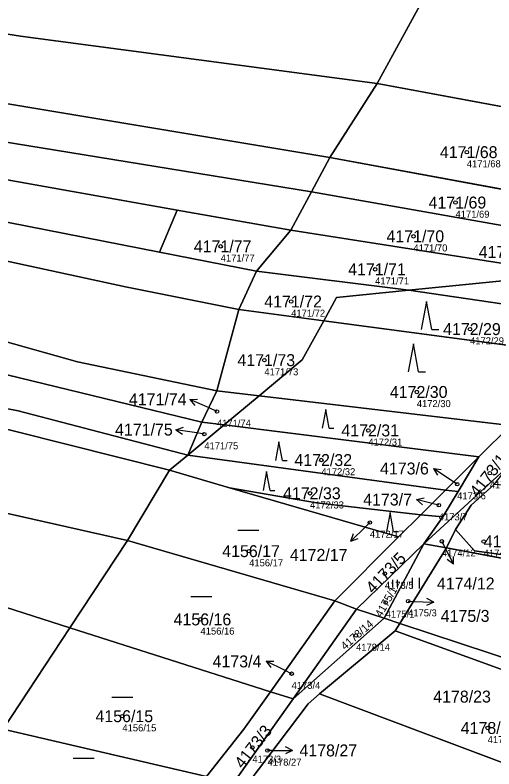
# Model space of a CAD drawing. Extents: x -739214 to -733252, y -1147612 to -1142842.
# Drawn here: x -735876.6 to -735808.3, y -1147221.7 to -1147114.3 of the extents above; entities that cross this region are included whole.
import ezdxf

# ---------------------------------------------------------------- set-up
doc = ezdxf.new("R2010")
doc.units = 0
for name, color, linetype in [('Definiční body', 7, 'Continuous'), ('Hranice parcel', 7, 'Continuous'), ('Parcelní čísla', 7, 'Continuous'), ('Polygon parcely', 7, 'Continuous'), ('Pop  PČ popisy', 7, 'Continuous'), ('Značky kultur', 7, 'Continuous')]:
    doc.layers.add(name, color=color, linetype=linetype)

msp = doc.modelspace()

# ---------------------------------------------------------------- linework, layer by layer
at = {"layer": 'Definiční body'}
for centre in [(-735812.21, -1147133.86), (-735813.82, -1147141.04), (-735819.82, -1147145.84), (-735847.28, -1147147.28), (-735825.28, -1147150.54), (-735837.24, -1147155.13), (-735811.75, -1147159.06), (-735841.06, -1147163.48), (-735819.34, -1147168.01), (-735847.82, -1147170.8), (-735826.25, -1147173.49), (-735849.62, -1147174.02), (-735832.94, -1147177.71), (-735808.94, -1147179.58), (-735813.59, -1147181.15), (-735834.56, -1147182.44), (-735816.21, -1147184.14), (-735826.03, -1147186.61), (-735815.78, -1147189.27), (-735809.8, -1147189.3), (-735843.23, -1147190.68), (-735823.89, -1147193.88), (-735823.78, -1147197.99), (-735820.58, -1147197.81), (-735850.16, -1147200.4), (-735828, -1147202.7), (-735837.18, -1147208.13), (-735861.29, -1147214.18), (-735809.24, -1147215.86), (-735842.77, -1147218.64), (-735840.61, -1147219.06)]:
    msp.add_circle(centre, 0.25, dxfattribs=at)
at = {"layer": 'Hranice parcel'}
for p, q in [((-735824.98, -1147124.09), (-735814.79, -1147105.39)), ((-735831.73, -1147134.63), (-735824.98, -1147124.09)), ((-735824.98, -1147124.09), (-735789.34, -1147130.68)), ((-735834.34, -1147139.49), (-735831.73, -1147134.63)), ((-735831.73, -1147134.63), (-735795.03, -1147141.38)), ((-735837.31, -1147144.99), (-735834.34, -1147139.49)), ((-735834.34, -1147139.49), (-735797.5, -1147146.03)), ((-735855.99, -1147148.11), (-735853.48, -1147142.11)), ((-735853.48, -1147142.11), (-735837.31, -1147144.99)), ((-735837.31, -1147144.99), (-735842.19, -1147150.82)), ((-735837.31, -1147144.99), (-735800.05, -1147150.83)), ((-735842.19, -1147150.82), (-735855.99, -1147148.11)), ((-735844.7, -1147156.25), (-735842.19, -1147150.82)), ((-735842.19, -1147150.82), (-735820.48, -1147153.53)), ((-735820.48, -1147153.53), (-735795.6, -1147157.15)), ((-735847.86, -1147167.83), (-735844.7, -1147156.25)), ((-735844.7, -1147156.25), (-735832.6, -1147157.87)), ((-735832.6, -1147157.87), (-735799.33, -1147162.32)), ((-735849.99, -1147172.3), (-735847.86, -1147167.83)), ((-735847.86, -1147167.83), (-735841.8, -1147168.54)), ((-735846.78, -1147172.68), (-735841.8, -1147168.54)), ((-735841.8, -1147168.54), (-735806, -1147172.8)), ((-735851.96, -1147176.99), (-735849.99, -1147172.3)), ((-735851.96, -1147176.99), (-735846.78, -1147172.68)), ((-735849.99, -1147172.3), (-735846.78, -1147172.68)), ((-735846.78, -1147172.68), (-735810.48, -1147177.25)), ((-735810.48, -1147177.25), (-735806, -1147172.8)), ((-735854.58, -1147179.17), (-735851.96, -1147176.99)), ((-735851.96, -1147176.99), (-735815.23, -1147181.98)), ((-735815.23, -1147181.98), (-735810.48, -1147177.25)), ((-735813.43, -1147182.19), (-735810.48, -1147177.25)), ((-735860.59, -1147189.16), (-735854.58, -1147179.17)), ((-735846.01, -1147181.66), (-735854.58, -1147179.17)), ((-735821.94, -1147188.65), (-735846.01, -1147181.66)), ((-735818.76, -1147185.49), (-735815.23, -1147181.98)), ((-735815.63, -1147185.77), (-735813.43, -1147182.19)), ((-735815.23, -1147181.98), (-735813.43, -1147182.19)), ((-735821.94, -1147188.65), (-735818.76, -1147185.49)), ((-735815.63, -1147185.77), (-735818.76, -1147185.49)), ((-735818.32, -1147189.63), (-735815.63, -1147185.77)), ((-735813.82, -1147187.58), (-735815.1, -1147190.23)), ((-735860.59, -1147189.16), (-735868.77, -1147201.58)), ((-735831, -1147197.75), (-735860.59, -1147189.16)), ((-735831, -1147197.75), (-735821.94, -1147188.65)), ((-735827.92, -1147198.94), (-735818.32, -1147189.63)), ((-735823.99, -1147200.24), (-735818.32, -1147189.63)), ((-735815.1, -1147190.23), (-735821.75, -1147200.98)), ((-735818.32, -1147189.63), (-735815.1, -1147190.23)), ((-735815.1, -1147190.23), (-735785.26, -1147195.76)), ((-735840.17, -1147210.69), (-735831, -1147197.75)), ((-735827.92, -1147198.94), (-735831, -1147197.75)), ((-735836.97, -1147211.71), (-735827.92, -1147198.94)), ((-735827.92, -1147198.94), (-735823.99, -1147200.24)), ((-735836.97, -1147211.71), (-735823.99, -1147200.24)), ((-735823.99, -1147200.24), (-735821.75, -1147200.98)), ((-735821.75, -1147200.98), (-735822.44, -1147202.02)), ((-735821.75, -1147200.98), (-735787.2, -1147212.36)), ((-735868.77, -1147201.58), (-735878.29, -1147216.03)), ((-735840.17, -1147210.69), (-735868.77, -1147201.58)), ((-735822.44, -1147202.02), (-735833.2, -1147211.01)), ((-735787.46, -1147214.71), (-735822.44, -1147202.02)), ((-735836.97, -1147211.71), (-735840.17, -1147210.69)), ((-735845.43, -1147223.64), (-735836.97, -1147211.71)), ((-735788.87, -1147227.66), (-735833.2, -1147211.01)), ((-735849.29, -1147222.76), (-735878.29, -1147216.03))]:
    msp.add_line(p, q, dxfattribs=at)
for points in [[(-735824.98, -1147124.09), (-735875.8, -1147117.36), (-735903.07, -1147113.07), (-735955.25, -1147107.26), (-735980.66, -1147104.91)], [(-735831.73, -1147134.63), (-735880.5, -1147126.52), (-735918.26, -1147121.57), (-735986.28, -1147114.73)], [(-735834.34, -1147139.49), (-735884.88, -1147131.28), (-735949.86, -1147123.67), (-735986.55, -1147119.89)], [(-735853.48, -1147142.11), (-735882.55, -1147136.94), (-735924.47, -1147130.74), (-735986.74, -1147124.81)], [(-735855.99, -1147148.11), (-735880.22, -1147143.36), (-735911.92, -1147138.63), (-735959.82, -1147133.67), (-735986.94, -1147129.88)], [(-735844.7, -1147156.25), (-735860.84, -1147153.05), (-735883.04, -1147148.24), (-735900.11, -1147145.66), (-735947.89, -1147140.51), (-735987.22, -1147136.98)], [(-735847.86, -1147167.83), (-735867.69, -1147163.72), (-735887.83, -1147158.07), (-735924.56, -1147153.4), (-735955.51, -1147150.33), (-735987.63, -1147148.15)], [(-735820.48, -1147153.53), (-735800.42, -1147151.52), (-735800.05, -1147150.83)], [(-735849.99, -1147172.3), (-735886.36, -1147163.47), (-735927.01, -1147158.31), (-735971.6, -1147153.4), (-735987.87, -1147152.78)], [(-735832.6, -1147157.87), (-735830.78, -1147154.56), (-735820.48, -1147153.53)], [(-735851.96, -1147176.99), (-735876.16, -1147170.69), (-735908.95, -1147164.33), (-735951.32, -1147158.82), (-735988.08, -1147157.26)], [(-735841.8, -1147168.54), (-735835.66, -1147163.43), (-735832.6, -1147157.87)], [(-735854.58, -1147179.17), (-735891.43, -1147169.91), (-735931.49, -1147164.31), (-735988.2, -1147160.08)], [(-736074, -1147166.41), (-736035.59, -1147166.3), (-735987.9, -1147168.67), (-735925.1, -1147174.64), (-735860.59, -1147189.16)], [(-735868.77, -1147201.58), (-735889.7, -1147194.91), (-735916.4, -1147188.36), (-735946.47, -1147184.16), (-735986.71, -1147181.47), (-736039.11, -1147178.62), (-736073.52, -1147176.19)], [(-735818.32, -1147189.63), (-735809.12, -1147181.2), (-735806.2, -1147178.46)], [(-735818.76, -1147185.49), (-735833.65, -1147183.82), (-735846.01, -1147181.66)], [(-735808.33, -1147181.19), (-735811.57, -1147184.12), (-735813.82, -1147187.58)], [(-735785.67, -1147194.14), (-735811.13, -1147190.62), (-735813.82, -1147187.58)], [(-735849.29, -1147222.76), (-735843.97, -1147216.05), (-735840.17, -1147210.69)], [(-735833.2, -1147211.01), (-735834.82, -1147212.42), (-735843.38, -1147223.74)]]:
    msp.add_lwpolyline(points, dxfattribs=at)
at = {"layer": 'Polygon parcely'}
for points in [[(-735824.98, -1147124.09), (-735814.79, -1147105.39), (-735843.37, -1147102.95), (-735934.61, -1147093.56), (-735982.87, -1147086.43), (-735979.1, -1147097.77), (-735980.17, -1147104.05), (-735980.66, -1147104.91), (-735955.25, -1147107.26), (-735903.07, -1147113.07), (-735875.8, -1147117.36)], [(-735903.07, -1147113.07), (-735955.25, -1147107.26), (-735980.66, -1147104.91), (-735986.28, -1147114.73), (-735918.26, -1147121.57), (-735880.5, -1147126.52), (-735831.73, -1147134.63), (-735824.98, -1147124.09), (-735875.8, -1147117.36)], [(-735789.34, -1147130.68), (-735779.24, -1147111.71), (-735814.79, -1147105.39), (-735824.98, -1147124.09)], [(-735831.73, -1147134.63), (-735880.5, -1147126.52), (-735918.26, -1147121.57), (-735986.28, -1147114.73), (-735986.55, -1147119.89), (-735949.86, -1147123.67), (-735884.88, -1147131.28), (-735834.34, -1147139.49)], [(-735834.34, -1147139.49), (-735884.88, -1147131.28), (-735949.86, -1147123.67), (-735986.55, -1147119.89), (-735986.74, -1147124.81), (-735924.47, -1147130.74), (-735882.55, -1147136.94), (-735853.48, -1147142.11), (-735837.31, -1147144.99)], [(-735853.48, -1147142.11), (-735882.55, -1147136.94), (-735924.47, -1147130.74), (-735986.74, -1147124.81), (-735986.94, -1147129.88), (-735959.82, -1147133.67), (-735911.92, -1147138.63), (-735880.22, -1147143.36), (-735855.99, -1147148.11)], [(-735795.03, -1147141.38), (-735789.34, -1147130.68), (-735824.98, -1147124.09), (-735831.73, -1147134.63)], [(-735959.82, -1147133.67), (-735986.94, -1147129.88), (-735987.22, -1147136.98), (-735947.89, -1147140.51), (-735900.11, -1147145.66), (-735883.04, -1147148.24), (-735860.84, -1147153.05), (-735844.7, -1147156.25), (-735842.19, -1147150.82), (-735855.99, -1147148.11), (-735880.22, -1147143.36), (-735911.92, -1147138.63)], [(-735797.5, -1147146.03), (-735795.03, -1147141.38), (-735831.73, -1147134.63), (-735834.34, -1147139.49)], [(-735947.89, -1147140.51), (-735987.22, -1147136.98), (-735987.63, -1147148.15), (-735955.51, -1147150.33), (-735924.56, -1147153.4), (-735887.83, -1147158.07), (-735867.69, -1147163.72), (-735847.86, -1147167.83), (-735844.7, -1147156.25), (-735860.84, -1147153.05), (-735883.04, -1147148.24), (-735900.11, -1147145.66)], [(-735837.31, -1147144.99), (-735800.05, -1147150.83), (-735797.5, -1147146.03), (-735834.34, -1147139.49)], [(-735855.99, -1147148.11), (-735842.19, -1147150.82), (-735837.31, -1147144.99), (-735853.48, -1147142.11)], [(-735842.19, -1147150.82), (-735820.48, -1147153.53), (-735800.42, -1147151.52), (-735800.05, -1147150.83), (-735837.31, -1147144.99)], [(-735847.86, -1147167.83), (-735867.69, -1147163.72), (-735887.83, -1147158.07), (-735924.56, -1147153.4), (-735955.51, -1147150.33), (-735987.63, -1147148.15), (-735987.87, -1147152.78), (-735971.6, -1147153.4), (-735927.01, -1147158.31), (-735886.36, -1147163.47), (-735849.99, -1147172.3)], [(-735832.6, -1147157.87), (-735830.78, -1147154.56), (-735820.48, -1147153.53), (-735842.19, -1147150.82), (-735844.7, -1147156.25)], [(-735795.6, -1147157.15), (-735792.11, -1147152.15), (-735800.05, -1147150.83), (-735800.42, -1147151.52), (-735820.48, -1147153.53)], [(-735987.87, -1147152.78), (-735988.02, -1147155.79), (-735988.08, -1147157.26), (-735951.32, -1147158.82), (-735908.95, -1147164.33), (-735876.16, -1147170.69), (-735851.96, -1147176.99), (-735849.99, -1147172.3), (-735886.36, -1147163.47), (-735927.01, -1147158.31), (-735971.6, -1147153.4)], [(-735799.33, -1147162.32), (-735795.6, -1147157.15), (-735820.48, -1147153.53), (-735830.78, -1147154.56), (-735832.6, -1147157.87)], [(-735931.49, -1147164.31), (-735988.2, -1147160.08), (-736030.57, -1147157.18), (-736080.04, -1147157.42), (-736079.38, -1147159.5), (-736077.96, -1147163.97), (-736077.18, -1147166.42), (-736074, -1147166.41), (-736035.59, -1147166.3), (-735987.9, -1147168.67), (-735925.1, -1147174.64), (-735860.59, -1147189.16), (-735854.58, -1147179.17), (-735891.43, -1147169.91)], [(-735832.6, -1147157.87), (-735844.7, -1147156.25), (-735847.86, -1147167.83), (-735841.8, -1147168.54), (-735835.66, -1147163.43)], [(-735851.96, -1147176.99), (-735876.16, -1147170.69), (-735908.95, -1147164.33), (-735951.32, -1147158.82), (-735988.08, -1147157.26), (-735988.2, -1147160.08), (-735931.49, -1147164.31), (-735891.43, -1147169.91), (-735854.58, -1147179.17)], [(-735806, -1147172.8), (-735799.33, -1147162.32), (-735832.6, -1147157.87), (-735835.66, -1147163.43), (-735841.8, -1147168.54)], [(-735806.2, -1147178.46), (-735803.09, -1147173.15), (-735796.95, -1147162.68), (-735802.88, -1147169.7), (-735806, -1147172.8), (-735810.48, -1147177.25), (-735813.43, -1147182.19), (-735815.63, -1147185.77), (-735818.32, -1147189.63), (-735809.12, -1147181.2)], [(-735860.59, -1147189.16), (-735925.1, -1147174.64), (-735987.9, -1147168.67), (-736035.59, -1147166.3), (-736074, -1147166.41), (-736073.52, -1147176.19), (-736039.11, -1147178.62), (-735986.71, -1147181.47), (-735946.47, -1147184.16), (-735916.4, -1147188.36), (-735889.7, -1147194.91), (-735868.77, -1147201.58)], [(-735841.8, -1147168.54), (-735847.86, -1147167.83), (-735849.99, -1147172.3), (-735846.78, -1147172.68)], [(-735810.48, -1147177.25), (-735806, -1147172.8), (-735841.8, -1147168.54), (-735846.78, -1147172.68)], [(-735846.78, -1147172.68), (-735849.99, -1147172.3), (-735851.96, -1147176.99)], [(-735851.96, -1147176.99), (-735815.23, -1147181.98), (-735810.48, -1147177.25), (-735846.78, -1147172.68)], [(-735868.77, -1147201.58), (-735889.7, -1147194.91), (-735916.4, -1147188.36), (-735946.47, -1147184.16), (-735986.71, -1147181.47), (-736039.11, -1147178.62), (-736073.52, -1147176.19), (-736073.01, -1147186.45), (-736075.51, -1147192.64), (-736018.68, -1147196.87), (-735949.85, -1147200.94), (-735916.97, -1147205.19), (-735878.29, -1147216.03)], [(-735818.76, -1147185.49), (-735815.23, -1147181.98), (-735851.96, -1147176.99), (-735854.58, -1147179.17), (-735846.01, -1147181.66), (-735833.65, -1147183.82)], [(-735815.23, -1147181.98), (-735813.43, -1147182.19), (-735810.48, -1147177.25)], [(-735815.1, -1147190.23), (-735813.82, -1147187.58), (-735811.57, -1147184.12), (-735808.33, -1147181.19), (-735806.2, -1147178.46), (-735809.12, -1147181.2), (-735818.32, -1147189.63)], [(-735846.01, -1147181.66), (-735854.58, -1147179.17), (-735860.59, -1147189.16), (-735831, -1147197.75), (-735821.94, -1147188.65)], [(-735833.65, -1147183.82), (-735846.01, -1147181.66), (-735821.94, -1147188.65), (-735818.76, -1147185.49)], [(-735784.25, -1147182.74), (-735808.33, -1147181.19), (-735811.57, -1147184.12), (-735813.82, -1147187.58), (-735811.13, -1147190.62), (-735785.67, -1147194.14), (-735785.44, -1147192.32), (-735784.79, -1147187.08)], [(-735815.63, -1147185.77), (-735813.43, -1147182.19), (-735815.23, -1147181.98), (-735818.76, -1147185.49)], [(-735818.32, -1147189.63), (-735815.63, -1147185.77), (-735818.76, -1147185.49), (-735821.94, -1147188.65), (-735831, -1147197.75), (-735827.92, -1147198.94)], [(-735813.82, -1147187.58), (-735815.1, -1147190.23), (-735785.26, -1147195.76), (-735784.81, -1147192.41), (-735785.44, -1147192.32), (-735785.67, -1147194.14), (-735811.13, -1147190.62)], [(-735831, -1147197.75), (-735860.59, -1147189.16), (-735868.77, -1147201.58), (-735840.17, -1147210.69)], [(-735827.92, -1147198.94), (-735823.99, -1147200.24), (-735818.32, -1147189.63)], [(-735823.99, -1147200.24), (-735821.75, -1147200.98), (-735815.1, -1147190.23), (-735818.32, -1147189.63)], [(-735821.75, -1147200.98), (-735787.2, -1147212.36), (-735785.26, -1147195.76), (-735815.1, -1147190.23)], [(-735827.92, -1147198.94), (-735831, -1147197.75), (-735840.17, -1147210.69), (-735836.97, -1147211.71)], [(-735823.99, -1147200.24), (-735827.92, -1147198.94), (-735836.97, -1147211.71)], [(-735845.43, -1147223.64), (-735849.93, -1147229.99), (-735851.11, -1147240.28), (-735852.44, -1147242.21), (-735850.42, -1147243.8), (-735848.81, -1147240.84), (-735846.69, -1147230.79), (-735843.38, -1147223.74), (-735834.82, -1147212.42), (-735833.2, -1147211.01), (-735822.44, -1147202.02), (-735821.75, -1147200.98), (-735823.99, -1147200.24), (-735836.97, -1147211.71)], [(-735821.75, -1147200.98), (-735822.44, -1147202.02), (-735787.46, -1147214.71), (-735787.2, -1147212.36)], [(-735868.77, -1147201.58), (-735878.29, -1147216.03), (-735849.29, -1147222.76), (-735843.97, -1147216.05), (-735840.17, -1147210.69)], [(-735822.44, -1147202.02), (-735833.2, -1147211.01), (-735788.87, -1147227.66), (-735787.46, -1147214.71)], [(-735836.97, -1147211.71), (-735840.17, -1147210.69), (-735843.97, -1147216.05), (-735849.29, -1147222.76), (-735845.43, -1147223.64)], [(-735833.2, -1147211.01), (-735834.82, -1147212.42), (-735843.38, -1147223.74), (-735792.69, -1147242.54), (-735789.36, -1147232.11), (-735788.87, -1147227.66)], [(-735878.29, -1147216.03), (-735882.15, -1147221.89), (-735865.96, -1147226.44), (-735854.27, -1147229.03), (-735849.29, -1147222.76)]]:
    msp.add_lwpolyline(points, close=True, dxfattribs=at)
at = {"layer": 'Pop  PČ popisy'}
for p, q in [((-735851.69, -1147169.07), (-735850.57, -1147169.02)), ((-735848.95, -1147170.29), (-735851.69, -1147169.07)), ((-735851.69, -1147169.07), (-735850.98, -1147169.93)), ((-735847.82, -1147170.8), (-735848.95, -1147170.29)), ((-735853.66, -1147173.38), (-735852.6, -1147173.04)), ((-735850.7, -1147173.85), (-735853.66, -1147173.38)), ((-735853.66, -1147173.38), (-735852.75, -1147174.03)), ((-735849.62, -1147174.02), (-735850.7, -1147173.85)), ((-735814.47, -1147180.57), (-735816.96, -1147178.89)), ((-735816.96, -1147178.89), (-735815.85, -1147179.04)), ((-735816.96, -1147178.89), (-735816.41, -1147179.87)), ((-735813.59, -1147181.15), (-735814.47, -1147180.57)), ((-735819.37, -1147183.34), (-735818.28, -1147183.1)), ((-735816.46, -1147184.07), (-735819.37, -1147183.34)), ((-735819.37, -1147183.34), (-735818.52, -1147184.07)), ((-735816.21, -1147184.14), (-735816.46, -1147184.07)), ((-735826.59, -1147187.15), (-735828.75, -1147189.24)), ((-735826.03, -1147186.61), (-735826.59, -1147187.15)), ((-735828.75, -1147189.24), (-735828.38, -1147188.18)), ((-735828.75, -1147189.24), (-735827.68, -1147188.9)), ((-735815.78, -1147189.27), (-735815.47, -1147189.87)), ((-735815.47, -1147189.87), (-735814.11, -1147192.54)), ((-735814.11, -1147192.54), (-735814.12, -1147191.42)), ((-735814.11, -1147192.54), (-735815.01, -1147191.88)), ((-735820.58, -1147197.81), (-735819.93, -1147197.83)), ((-735819.93, -1147197.83), (-735816.93, -1147197.94)), ((-735816.93, -1147197.94), (-735817.95, -1147198.4)), ((-735816.93, -1147197.94), (-735817.91, -1147197.4)), ((-735840.82, -1147206.36), (-735839.7, -1147206.35)), ((-735838.12, -1147207.68), (-735840.82, -1147206.36)), ((-735840.82, -1147206.36), (-735840.14, -1147207.25)), ((-735837.18, -1147208.13), (-735838.12, -1147207.68)), ((-735840.06, -1147219.06), (-735840.61, -1147219.06)), ((-735840.06, -1147219.06), (-735837.06, -1147219.06)), ((-735837.06, -1147219.06), (-735838.06, -1147218.56)), ((-735837.06, -1147219.06), (-735838.06, -1147219.56))]:
    msp.add_line(p, q, dxfattribs=at)
at = {"layer": 'Značky kultur'}
for p, q in [((-735817.97, -1147155.13), (-735818.72, -1147159.13)), ((-735817.22, -1147159.13), (-735817.97, -1147155.13)), ((-735817.22, -1147159.13), (-735816.22, -1147159.13)), ((-735819.83, -1147161.14), (-735820.58, -1147165.14)), ((-735819.08, -1147165.14), (-735819.83, -1147161.14)), ((-735819.08, -1147165.14), (-735818.08, -1147165.14)), ((-735832.32, -1147170.49), (-735832.82, -1147173.17)), ((-735831.82, -1147173.17), (-735832.32, -1147170.49)), ((-735831.82, -1147173.17), (-735831.15, -1147173.17)), ((-735839, -1147175.09), (-735839.5, -1147177.77)), ((-735838.5, -1147177.77), (-735839, -1147175.09)), ((-735838.5, -1147177.77), (-735837.83, -1147177.77)), ((-735840.74, -1147179.35), (-735841.24, -1147182.03)), ((-735840.24, -1147182.03), (-735840.74, -1147179.35)), ((-735840.24, -1147182.03), (-735839.57, -1147182.03)), ((-735823.14, -1147185.18), (-735823.64, -1147187.86)), ((-735822.64, -1147187.86), (-735823.14, -1147185.18)), ((-735844.84, -1147187.71), (-735841.84, -1147187.71)), ((-735822.64, -1147187.86), (-735821.97, -1147187.86)), ((-735822.75, -1147195.76), (-735822.75, -1147194.76)), ((-735822.08, -1147195.76), (-735822.08, -1147194.76)), ((-735819.95, -1147195.99), (-735819.95, -1147194.49)), ((-735818.95, -1147195.99), (-735818.95, -1147194.49)), ((-735851.55, -1147197.16), (-735848.55, -1147197.16)), ((-735862.79, -1147211.48), (-735859.79, -1147211.48)), ((-735868.33, -1147220.14), (-735865.33, -1147220.14))]:
    msp.add_line(p, q, dxfattribs=at)

# ---------------------------------------------------------------- texts
at = {"layer": 'Definiční body'}
for s, p in [('4171/68', (-735812.21, -1147136.02)), ('4171/69', (-735813.82, -1147143.2)), ('4171/70', (-735819.82, -1147148)), ('4171/77', (-735847.28, -1147149.44)), ('4171/71', (-735825.28, -1147152.7)), ('4171/72', (-735837.24, -1147157.29)), ('4172/29', (-735811.75, -1147161.22)), ('4171/73', (-735841.06, -1147165.64)), ('4172/30', (-735819.34, -1147170.17)), ('4171/74', (-735847.82, -1147172.96)), ('4171/75', (-735849.62, -1147176.18)), ('4172/31', (-735826.25, -1147175.65)), ('4172/32', (-735832.94, -1147179.87)), ('4173/14', (-735808.94, -1147181.74)), ('4173/6', (-735813.59, -1147183.31)), ('4172/33', (-735834.56, -1147184.6)), ('4173/7', (-735816.21, -1147186.3)), ('4172/17', (-735826.03, -1147188.77)), ('4174/12', (-735815.78, -1147191.43)), ('4174/2', (-735809.8, -1147191.46)), ('4156/17', (-735843.23, -1147192.84)), ('4173/5', (-735823.89, -1147196.04)), ('4175/1', (-735823.78, -1147200.15)), ('4175/3', (-735820.58, -1147199.97)), ('4156/16', (-735850.16, -1147202.56)), ('4178/14', (-735828, -1147204.86)), ('4173/4', (-735837.18, -1147210.29)), ('4156/15', (-735861.29, -1147216.34)), ('4178/22', (-735809.24, -1147218.02)), ('4173/3', (-735842.77, -1147220.8)), ('4178/27', (-735840.61, -1147221.22))]:
    msp.add_text(s, height=1, dxfattribs=at).set_placement(p)
at = {"layer": 'Parcelní čísla'}
for s, p in [('4171/68', (-735816.05, -1147134.71)), ('4171/69', (-735817.66, -1147141.89)), ('4171/70', (-735823.66, -1147146.69)), ('4171/77', (-735851.12, -1147148.13)), ('4172/27', (-735810.52, -1147148.93)), ('4171/71', (-735829.12, -1147151.39)), ('4171/72', (-735841.08, -1147155.98)), ('4172/29', (-735815.59, -1147159.91)), ('4171/73', (-735844.9, -1147164.33)), ('4172/30', (-735823.18, -1147168.86)), ('4171/74', (-735860.37, -1147169.91)), ('4171/75', (-735862.34, -1147174.22)), ('4172/31', (-735830.09, -1147174.34)), ('4172/32', (-735836.78, -1147178.56)), ('4173/6', (-735824.58, -1147179.76)), ('4172/33', (-735838.4, -1147183.29)), ('4173/7', (-735826.98, -1147184.18)), ('4174/2', (-735809.8, -1147190.15)), ('4156/17', (-735847.07, -1147191.53)), ('4172/17', (-735837.43, -1147192.06)), ('4174/12', (-735816.47, -1147196.14)), ('4175/3', (-735815.93, -1147200.75)), ('4156/16', (-735854, -1147201.25)), ('4173/4', (-735848.44, -1147207.23)), ('4178/23', (-735817, -1147212.24)), ('4156/15', (-735865.13, -1147215.03)), ('4178/22', (-735813.08, -1147216.71)), ('4178/27', (-735836.06, -1147219.91))]:
    msp.add_text(s, height=1.7, dxfattribs=at).set_placement(p)
for s, height, rotation, p in [('4173/14', 1.7, 52, (-735810.63, -1147183.13)), ('4173/5', 1.7, 46, (-735825.57, -1147196.85)), ('4175/1', 1.14, 60, (-735824.39, -1147200.19)), ('4178/14', 1.14, 41, (-735829.57, -1147204.82)), ('4173/3', 1.7, 52, (-735844.14, -1147221.77))]:
    msp.add_text(s, height=height, rotation=rotation, dxfattribs=at).set_placement(p)

doc.saveas('drawing.dxf')
